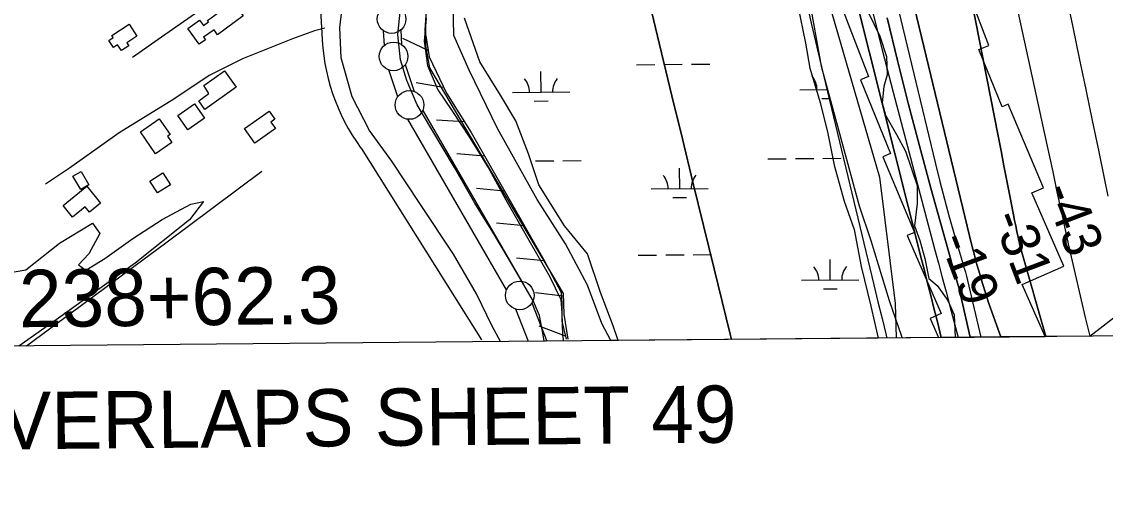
# Model space of a CAD drawing. Extents: x 3598634 to 3636690, y 517270 to 542944.
# Drawn here: x 3631225 to 3633117, y 522677 to 523508 of the extents above; entities that cross this region are included whole.
import ezdxf

# ---------------------------------------------------------------- set-up
doc = ezdxf.new("R2010")
doc.units = 0
for name, color, linetype in [('V-ANNO-TEXT', 7, 'Continuous'), ('V-BLDG-OTLN', 7, 'Continuous'), ('V-FLOD-BASE', 7, 'Continuous'), ('V-GRID-FRAM', 7, 'Continuous'), ('V-LEVE-TOET', 7, 'Continuous'), ('V-RIVR-EDGE', 7, 'Continuous'), ('V-RIVR-RANG', 7, 'Continuous'), ('V-ROAD-CNTR', 7, 'Continuous'), ('V-RRAP-FSHR', 7, 'Continuous'), ('V-RRAP-RVMT', 7, 'Continuous'), ('V-SITE-VEGE', 7, 'Continuous'), ('V-SURV-IDEN', 7, 'Continuous'), ('V-SURV-LINE', 7, 'Continuous'), ('V-TOPO-DPTH', 7, 'Continuous'), ('V-TOPO-MAJR', 7, 'Continuous'), ('V-TOPO-MINR', 7, 'Continuous'), ('V-TOPO-SHOR', 7, 'Continuous'), ('V-TOPO-WATR', 7, 'Continuous'), ('V-WETL-SWMP', 7, 'Continuous')]:
    doc.layers.add(name, color=color, linetype=linetype)

msp = doc.modelspace()

# ---------------------------------------------------------------- linework, layer by layer
at = {"layer": 'V-BLDG-OTLN'}
for points in [[(3631593.7, 523542.3), (3631611.6, 523517.5), (3631566.6, 523484.8), (3631560.4, 523493.4), (3631542.3, 523480.3), (3631545.3, 523476.1), (3631534.5, 523468.3), (3631514.6, 523495.7), (3631534.8, 523510.4), (3631541.8, 523500.9), (3631550.6, 523507.3), (3631548.9, 523509.7)], [(3631382.1, 523483.5), (3631412.1, 523503.1), (3631425.9, 523482), (3631408.3, 523470.5), (3631411.5, 523465.5), (3631398.6, 523457), (3631391.9, 523467.3), (3631384.6, 523462.5), (3631376.5, 523474.9), (3631384.4, 523480)], [(3631578.6, 523421.6), (3631599, 523393.2), (3631544.6, 523354.2), (3631533.7, 523369.2), (3631551.6, 523382.2), (3631542.5, 523395.9)], [(3631526.4, 523364.1), (3631544, 523338.9), (3631514.8, 523318.5), (3631497.1, 523343.7)], [(3631613.8, 523320.8), (3631656.6, 523351.3), (3631666.6, 523337.3), (3631659.5, 523332.3), (3631667.7, 523320.9), (3631631.9, 523295.4)], [(3631464.9, 523337.7), (3631483.8, 523310.5), (3631479.4, 523307.5), (3631486.9, 523296.6), (3631458.5, 523277), (3631432.2, 523315.1)], [(3631328.2, 523246.1), (3631341.9, 523222.9), (3631327.7, 523214.5), (3631314, 523237.7)], [(3631448.4, 523229), (3631470.8, 523243.5), (3631484.2, 523222.8), (3631461.8, 523208.4)], [(3631338.3, 523220.1), (3631362.2, 523190.5), (3631343, 523175), (3631335.6, 523184.2), (3631313.3, 523166.2), (3631296.8, 523186.6)]]:
    msp.add_lwpolyline(points, close=True, dxfattribs=at)
at = {"layer": 'V-FLOD-BASE'}
msp.add_lwpolyline([(3632137.2, 522949.6), (3632135, 522960.6), (3632128.9, 522994.4), (3632118.1, 523019.1), (3632077.9, 523088.3), (3632047.3, 523139.8), (3632016, 523190.7), (3631980.2, 523252.7), (3631940.7, 523319.2), (3631915.1, 523362.3), (3631897.4, 523404.6), (3631886.1, 523441.1), (3631881.3, 523485.2), (3631885.6, 523524.1)], dxfattribs=at)
at = {"layer": 'V-GRID-FRAM'}
msp.add_lwpolyline([(3602690.3, 540859.2), (3634347.4, 541153.9), (3634524.6, 522971.8), (3602851.6, 522676.9), (3602690.3, 540859.2)], dxfattribs=at)
at = {"layer": 'V-LEVE-TOET'}
for points in [[(3632061, 522948.9), (3632046.3, 522975.7), (3632019, 523032.4), (3631978.8, 523101.6), (3631921.2, 523188.4), (3631870.7, 523264.1), (3631831.7, 523317.7), (3631801.7, 523376.4), (3631782.3, 523444.7), (3631780.2, 523497.3), (3631787.9, 523559.5), (3631790.4, 523608.7), (3631777.8, 523656.2), (3631749.9, 523713.6), (3631730.1, 523754), (3631700.2, 523810.7), (3631672.9, 523873.9), (3631643.1, 523946.2), (3631611.4, 524023.7), (3631561.9, 524133.1), (3631527.7, 524214.6)], [(3631930.9, 523513.3), (3631927.2, 523473.8), (3631933.3, 523430.9), (3631951.1, 523388.6)], [(3631951.1, 523388.6), (3631976, 523352.6), (3632007.3, 523305), (3632041.2, 523250.2), (3632069.9, 523196.7), (3632108.1, 523130.2), (3632146.4, 523063), (3632166.1, 523022.6), (3632167.8, 522999.2), (3632168.8, 522959.6), (3632170.5, 522949.9)]]:
    msp.add_lwpolyline(points, dxfattribs=at)
at = {"layer": 'V-RIVR-EDGE'}
msp.add_lwpolyline([(3632702, 523525.2), (3632722.9, 523482.5), (3632734.8, 523446.5), (3632735.9, 523414.7), (3632729.9, 523394.3), (3632727.4, 523366), (3632732.8, 523344.4), (3632752.5, 523310.8), (3632768, 523281.3), (3632788.3, 523221.2), (3632788.2, 523190), (3632783.9, 523151), (3632792.8, 523125.2), (3632801.8, 523093.9), (3632808.9, 523059.1), (3632823.3, 523047), (3632841.8, 523020.6), (3632853.2, 522995.9), (3632854.5, 522956.2)], dxfattribs=at)
at = {"layer": 'V-ROAD-CNTR'}
for points in [[(3631727.3, 523672), (3631697.2, 523645), (3631651.4, 523607.2), (3631606.4, 523573.3), (3631539.8, 523529.8), (3631468.6, 523480.5), (3631418.3, 523445.3)], [(3631742.9, 523584.6), (3631748.9, 523488.3)], [(3631754.2, 523496), (3631736, 523491.7), (3631697.6, 523477.8), (3631610.3, 523442.9), (3631551.7, 523413.7), (3631490.3, 523372.1), (3631395, 523313.3), (3631308.1, 523251.9), (3631266.3, 523223.8)], [(3631817.1, 523286.9), (3632027.3, 522951.8)]]:
    msp.add_lwpolyline(points, dxfattribs=at)
msp.add_arc((3632102.2, 523495.8), 353.5, 181.2084, 216.2179, dxfattribs=at)
at = {"layer": 'V-RRAP-FSHR'}
for p, q in [((3631934.3, 523457), (3631890.3, 523478.1)), ((3631961.4, 523392.8), (3631913.3, 523400.9)), ((3631997.5, 523332.9), (3631948.7, 523335.4)), ((3632032.9, 523272.6), (3631984.3, 523277)), ((3632067.7, 523211.8), (3632019, 523216.3)), ((3632102.4, 523151), (3632053.8, 523155.5)), ((3632137.1, 523090.2), (3632088.5, 523094.7)), ((3632170.1, 523028.5), (3632121.6, 523034.3)), ((3632174.1, 522958.5), (3632128.5, 522976))]:
    msp.add_line(p, q, dxfattribs=at)
for points in [[(3631542.4, 524490.9), (3631571.1, 524445.8), (3631794.5, 523951.9), (3631917.5, 523673.1), (3631929.3, 523649.6), (3631933.5, 523594.2), (3631932, 523546.3), (3631928.4, 523492.8), (3631936.1, 523445.9), (3631966.2, 523382.7), (3632009.2, 523314.1), (3632136.1, 523091.9), (3632166.9, 523034.4), (3632167.6, 523016), (3632167.6, 522984.4), (3632175.4, 522953.2)], [(3631677.8, 524218.3), (3631918.1, 523675.5), (3631929, 523654.5), (3631936.7, 523627.8), (3631937.1, 523600.9), (3631931.8, 523554.6), (3631930, 523502.9), (3631929.7, 523465.6), (3631936.6, 523427.1), (3632170, 523032.6), (3632171.2, 522997), (3632178.4, 522953.2)], [(3632388.1, 524180.4), (3632595.7, 523673.3), (3632722.6, 523236.2), (3632750, 523015.6), (3632751.8, 522955.3)], [(3631930.1, 523482.7), (3631936.1, 523445.9), (3631966.2, 523382.7), (3632009.2, 523314.1), (3632136.1, 523091.9), (3632166.9, 523034.4), (3632167.6, 523016), (3632167.6, 522984.4), (3632175.4, 522953.2)]]:
    msp.add_lwpolyline(points, dxfattribs=at)
at = {"layer": 'V-RRAP-RVMT'}
for p, q in [((3632913.5, 523465.7), (3632856.6, 523614.4)), ((3632655, 523537.2), (3632703.1, 523411.8)), ((3632896, 523459), (3632913.5, 523465.7)), ((3632936.7, 523359), (3632896, 523459)), ((3632703.1, 523411.8), (3632689.2, 523406)), ((3632689.2, 523406), (3632741.7, 523277.2)), ((3632947.3, 523363.5), (3632936.7, 523359)), ((3633008.8, 523217.2), (3632947.3, 523363.5)), ((3632741.7, 523277.2), (3632728.4, 523271.6)), ((3632728.4, 523271.6), (3632783.9, 523139.7)), ((3632988.4, 523208.6), (3633008.8, 523217.2)), ((3633044.6, 523080.9), (3632988.4, 523208.6)), ((3632783.9, 523139.7), (3632770.6, 523133.9)), ((3632770.6, 523133.9), (3632830.4, 522998.1)), ((3632971.9, 523048.8), (3633044.6, 523080.9)), ((3633012, 522957.7), (3632971.9, 523048.8)), ((3632830.4, 522998.1), (3632810.9, 522989.3)), ((3632810.9, 522989.3), (3632825.6, 522956)), ((3632825.6, 522956), (3633012, 522957.7))]:
    msp.add_line(p, q, dxfattribs=at)
at = {"layer": 'V-SITE-VEGE'}
for p, q in [((3631979.5, 523483.3), (3631978.1, 523540.4)), ((3632580.1, 523535.3), (3632593.1, 523470.3)), ((3632006.2, 523422.7), (3631979.5, 523483.3)), ((3632593.1, 523470.3), (3632601.1, 523426.1)), ((3632055.2, 523321.1), (3632006.2, 523422.7)), ((3632601.1, 523426.1), (3632618.7, 523366.2)), ((3632618.7, 523366.2), (3632632.4, 523312.2)), ((3632124.7, 523197.1), (3632055.2, 523321.1)), ((3632632.4, 523312.2), (3632643.6, 523257)), ((3632643.6, 523257), (3632661.1, 523193.9)), ((3632174.5, 523119.5), (3632124.7, 523197.1)), ((3631469.7, 523162.2), (3631519.7, 523188.6)), ((3631541.8, 523193.3), (3631517.8, 523161.7)), ((3631519.7, 523188.6), (3631541.8, 523193.3)), ((3632661.1, 523193.9), (3632678.2, 523144.4)), ((3631418.8, 523129.2), (3631469.7, 523162.2)), ((3631517.8, 523161.7), (3631422.5, 523086)), ((3631290.7, 523120.7), (3631348.1, 523156)), ((3631361, 523137.9), (3631341.9, 523102.3)), ((3631348.1, 523156), (3631361, 523137.9)), ((3632678.2, 523144.4), (3632690.5, 523080.1)), ((3631231.5, 523074), (3631290.7, 523120.7)), ((3631369.5, 523093.8), (3631418.8, 523129.2)), ((3632212.7, 523047.7), (3632174.5, 523119.5)), ((3631341.9, 523102.3), (3631323.8, 523082.9)), ((3631422.5, 523086), (3631284.5, 522987)), ((3631323.8, 523082.9), (3631336.7, 523073.8)), ((3631336.7, 523073.8), (3631369.5, 523093.8)), ((3631198, 523068.6), (3631231.5, 523074)), ((3632690.5, 523080.1), (3632707.4, 523010.5)), ((3632237.4, 522980.7), (3632212.7, 523047.7)), ((3632707.4, 523010.5), (3632720.1, 522955)), ((3631284.5, 522987), (3631219.8, 522941)), ((3632253.6, 522950.6), (3632237.4, 522980.7)), ((3632720.1, 522955), (3632253.6, 522950.6))]:
    msp.add_line(p, q, dxfattribs=at)
at = {"layer": 'V-SURV-LINE'}
for points in [[(3631857.9, 523466.1), (3631856.6, 523491.5)], [(3631886.6, 523493), (3631887.9, 523467.6)], [(3631881.3, 523376.4), (3631865.9, 523423.2)], [(3631894.4, 523432.5), (3631909.8, 523385.8)], [(3631924.8, 523352.4), (3632097.4, 523054.3)], [(3632071.4, 523039.3), (3631898.8, 523337.3)], [(3632109.6, 522949.3), (3632087.7, 523005.5)], [(3632115.6, 523016.4), (3632141.7, 522949.6)]]:
    msp.add_lwpolyline(points, dxfattribs=at)
for centre in [(3631870.6, 523512.2), (3631873.9, 523446.9), (3631901.8, 523362.1), (3632094.4, 523029.5)]:
    msp.add_circle(centre, 25, dxfattribs=at)
at = {"layer": 'V-TOPO-DPTH'}
msp.add_line((3633089.6, 522958.4), (3634514, 524057.6), dxfattribs=at)
for points in [[(3632883.4, 523896.5), (3633002.8, 523348.8), (3633010.3, 523314.2), (3633017.8, 523279.7), (3633025.2, 523245.1), (3633032.5, 523210.6), (3633042.5, 523163.2), (3633044.8, 523152.3), (3633047.2, 523141.4), (3633049.6, 523130.6), (3633052.1, 523119.7), (3633081.9, 522990.8), (3633089.6, 522958.4)], [(3632883.4, 523896.5), (3633002.8, 523348.8), (3633010.3, 523314.2), (3633017.8, 523279.7), (3633025.2, 523245.1), (3633032.5, 523210.6), (3633042.5, 523163.2), (3633044.8, 523152.3), (3633047.2, 523141.4), (3633049.6, 523130.6), (3633052.1, 523119.7), (3633081.9, 522990.8), (3633089.6, 522958.4)], [(3632744.3, 523696.2), (3632884.1, 523116.9), (3632888.3, 523100.1), (3632892.7, 523083.4), (3632897.5, 523066.8), (3632902.5, 523050.2), (3632907.7, 523033.8), (3632913.1, 523017.3), (3632918.6, 523001), (3632924.3, 522984.7), (3632934.2, 522957), (3632881, 522956.5)], [(3632934.2, 522957), (3632924.3, 522984.7), (3632918.6, 523001), (3632913.1, 523017.3), (3632907.7, 523033.8), (3632902.5, 523050.2), (3632897.5, 523066.8), (3632892.7, 523083.4), (3632888.3, 523100.1), (3632884.1, 523116.9), (3632744.3, 523696.2)], [(3632830.4, 522956), (3632464.1, 522952.6), (3632461.8, 522961.7), (3632433.6, 523076), (3632415.1, 523151.6), (3632396.6, 523227.1), (3632378.3, 523302.7), (3632360, 523378.3), (3632291.8, 523661.9)], [(3632881, 522956.5), (3632830.4, 522956), (3632823.6, 522983.7), (3632817.6, 523007.5), (3632812.1, 523029.3), (3632806.6, 523051.1), (3632801.1, 523072.9), (3632795.6, 523094.7), (3632659.4, 523636.8)], [(3632659.4, 523636.8), (3632795.6, 523094.7), (3632801.1, 523072.9), (3632806.6, 523051.1), (3632812.1, 523029.3), (3632817.6, 523007.5), (3632823.6, 522983.7), (3632830.4, 522956)], [(3632863.8, 523643.4), (3632929.7, 523308.2), (3632934.8, 523282), (3632939.9, 523255.8), (3632945, 523229.5), (3632950.1, 523203.3), (3632956.4, 523170.4), (3632958.4, 523160.6), (3632960.4, 523150.9), (3632962.5, 523141.2), (3632964.6, 523131.5), (3632967.8, 523117.5), (3632968.5, 523114.8), (3632969.2, 523112.1), (3632969.9, 523109.5), (3632970.6, 523106.8), (3633012.8, 522957.7), (3632934.2, 522957)], [(3633089.6, 522958.4), (3633012.8, 522957.7), (3632970.6, 523106.8), (3632969.9, 523109.5), (3632969.2, 523112.1), (3632968.5, 523114.8), (3632967.8, 523117.5), (3632964.6, 523131.5), (3632962.5, 523141.2), (3632960.4, 523150.9), (3632958.4, 523160.6), (3632956.4, 523170.4), (3632950.1, 523203.3), (3632945, 523229.5), (3632939.9, 523255.8), (3632934.8, 523282), (3632929.7, 523308.2), (3632863.8, 523643.4)], [(3632881, 522956.5), (3632861.5, 523040.9), (3632857.6, 523054.8), (3632853.6, 523068.8), (3632849.7, 523082.7), (3632845.8, 523096.6), (3632812.5, 523216.8), (3632792.4, 523291), (3632772.8, 523365.3), (3632754.2, 523439.8), (3632736.1, 523514.5)], [(3632736.1, 523514.5), (3632754.2, 523439.8), (3632772.8, 523365.3), (3632792.4, 523291), (3632812.5, 523216.8), (3632845.8, 523096.6), (3632849.7, 523082.7), (3632853.6, 523068.8), (3632857.6, 523054.8), (3632861.5, 523040.9), (3632881, 522956.5)]]:
    msp.add_lwpolyline(points, dxfattribs=at)
at = {"layer": 'V-TOPO-MAJR'}
msp.add_lwpolyline([(3632608.9, 525486.6), (3632801.3, 524642.2), (3632806, 524621.9), (3632810.7, 524601.7), (3632815.4, 524581.5), (3632820.2, 524561.3), (3632930.3, 524097.4), (3632937.1, 524068.8), (3632943.8, 524040.2), (3632950.4, 524011.6), (3632957, 523983), (3632963.5, 523954.3), (3632969.8, 523925.6), (3632976, 523896.9), (3632982.2, 523868.2), (3633060, 523498), (3633071.4, 523443.6), (3633082.8, 523389.3), (3633094.1, 523334.9), (3633105.4, 523280.5), (3633114.9, 523234.5), (3633121.4, 523203.1)], dxfattribs=at)
at = {"layer": 'V-TOPO-MINR'}
for points in [[(3632883.4, 523896.5), (3633002.8, 523348.8), (3633010.3, 523314.2), (3633017.8, 523279.7), (3633025.2, 523245.1), (3633032.5, 523210.6), (3633042.5, 523163.2), (3633044.8, 523152.3), (3633047.2, 523141.4), (3633049.6, 523130.6), (3633052.1, 523119.7), (3633081.9, 522990.8), (3633089.6, 522958.4)], [(3632683.7, 523827.8), (3632820.5, 523259.3), (3632828.1, 523228.4), (3632836.1, 523197.6), (3632844.5, 523166.9), (3632853.2, 523136.3), (3632868, 523085.2), (3632869.5, 523080.2), (3632871, 523075.3), (3632872.5, 523070.3), (3632874, 523065.3), (3632899.4, 522956.7)], [(3632744.3, 523696.2), (3632884.1, 523116.9), (3632888.3, 523100.1), (3632892.7, 523083.4), (3632897.5, 523066.8), (3632902.5, 523050.2), (3632907.7, 523033.8), (3632913.1, 523017.3), (3632918.6, 523001), (3632924.3, 522984.7), (3632934.2, 522957)], [(3632291.8, 523661.9), (3632360, 523378.3), (3632378.3, 523302.7), (3632396.6, 523227.1), (3632415.1, 523151.6), (3632433.6, 523076), (3632461.8, 522961.7), (3632464.1, 522952.6)], [(3632863.8, 523643.4), (3632929.7, 523308.2), (3632934.8, 523282), (3632939.9, 523255.8), (3632945, 523229.5), (3632950.1, 523203.3), (3632956.4, 523170.4), (3632958.4, 523160.6), (3632960.4, 523150.9), (3632962.5, 523141.2), (3632964.6, 523131.5), (3632967.8, 523117.5), (3632968.5, 523114.8), (3632969.2, 523112.1), (3632969.9, 523109.5), (3632970.6, 523106.8), (3633012.8, 522957.7)], [(3632590.2, 523562.2), (3632603.8, 523502.6), (3632617.8, 523443.1), (3632705.5, 523077.1), (3632712.6, 523047.8), (3632719.8, 523018.5), (3632727, 522989.2), (3632734.3, 522960), (3632735.6, 522955.1)], [(3632708.7, 523532.3), (3632727.4, 523458.2), (3632746.6, 523384.2), (3632818.8, 523110.8), (3632825.4, 523085.8), (3632832.1, 523060.7), (3632838.8, 523035.6), (3632845.5, 523010.5), (3632860.1, 522956.3)], [(3632736.1, 523514.5), (3632754.2, 523439.8), (3632772.8, 523365.3), (3632792.4, 523291), (3632812.5, 523216.8), (3632845.8, 523096.6), (3632849.7, 523082.7), (3632853.6, 523068.8), (3632857.6, 523054.8), (3632861.5, 523040.9), (3632881, 522956.5)]]:
    msp.add_lwpolyline(points, dxfattribs=at)
at = {"layer": 'V-TOPO-SHOR'}
msp.add_lwpolyline([(3631643.7, 523246.1), (3631476.2, 523120.5), (3631233, 522941.1)], dxfattribs=at)
at = {"layer": 'V-TOPO-WATR'}
msp.add_lwpolyline([(3632659.4, 523636.8), (3632795.6, 523094.7), (3632801.1, 523072.9), (3632806.6, 523051.1), (3632812.1, 523029.3), (3632817.6, 523007.5), (3632823.6, 522983.7), (3632830.4, 522956)], dxfattribs=at)
at = {"layer": 'V-WETL-SWMP'}
for p, q in [((3632577.7, 523666.8), (3632620.8, 523429.9)), ((3632024.8, 523437.6), (3631997.9, 523513.7)), ((3632060.6, 523379.4), (3632024.8, 523437.6)), ((3632298.2, 523432.4), (3632330.2, 523432.7)), ((3632346.2, 523432.9), (3632378.2, 523433.2)), ((3632394.2, 523433.3), (3632426.2, 523433.6)), ((3632620.8, 523429.9), (3632687.2, 523185.9)), ((3632131.6, 523384.4), (3632131.2, 523420.4)), ((3632081.6, 523384), (3632181.6, 523384.9)), ((3632583.5, 523388.6), (3632631.9, 523389.1)), ((3632087.4, 523334.7), (3632060.6, 523379.4)), ((3632119.7, 523368.9), (3632143.7, 523369.1)), ((3632621.6, 523373.6), (3632636.1, 523373.7)), ((3632109.8, 523276.5), (3632087.4, 523334.7)), ((3632127.7, 523222.8), (3632109.8, 523276.5)), ((3632121.8, 523264.3), (3632153.8, 523264.6)), ((3632169.8, 523264.7), (3632201.8, 523265)), ((3632373.6, 523215.9), (3632373.3, 523251.9)), ((3632527.7, 523268), (3632559.7, 523268.3)), ((3632575.7, 523268.5), (3632607.7, 523268.8)), ((3632623.7, 523268.9), (3632655.7, 523269.2)), ((3632172.5, 523151.2), (3632127.7, 523222.8)), ((3632323.6, 523215.4), (3632423.6, 523216.3)), ((3632361.8, 523200.3), (3632385.8, 523200.5)), ((3632687.2, 523185.9), (3632707.3, 523125.2)), ((3632212.8, 523102), (3632172.5, 523151.2)), ((3632707.3, 523125.2), (3632739.3, 523020.4)), ((3632235.1, 523034.8), (3632212.8, 523102)), ((3632349.3, 523100.2), (3632381.3, 523100.5)), ((3632397.3, 523100.6), (3632429.3, 523100.9)), ((3632301.3, 523099.7), (3632333.3, 523100)), ((3632636.6, 523056.4), (3632636.2, 523092.4)), ((3632586.6, 523056), (3632686.5, 523056.9)), ((3632257.5, 522976.7), (3632235.1, 523034.8)), ((3632624.7, 523040.9), (3632648.7, 523041.1)), ((3632739.3, 523020.4), (3632760.7, 522958.3)), ((3632266.1, 522950.8), (3632257.5, 522976.7)), ((3632761.7, 522955.4), (3632266.1, 522950.8)), ((3632760.7, 522958.3), (3632761.7, 522955.4))]:
    msp.add_line(p, q, dxfattribs=at)
for centre, start, end in [((3632076.3, 523384.4), 359.7615, 41.3052), ((3632186.8, 523385.4), 139.7615, 181.3052), ((3632578.2, 523389.1), 359.7615, 41.3052), ((3632318.4, 523215.8), 359.7615, 41.3052), ((3632428.9, 523216.8), 139.7615, 181.3052), ((3632581.3, 523056.4), 359.7615, 41.3052), ((3632691.8, 523057.4), 139.7615, 181.3052)]:
    msp.add_arc(centre, 35.2, start, end, dxfattribs=at)

# ---------------------------------------------------------------- texts
at = {"layer": 'V-ANNO-TEXT'}
msp.add_text('OVERLAPS SHEET 49', height=100, rotation=0.5333, dxfattribs=at).set_placement((3631083.5, 522759.6))
at = {"layer": 'V-RIVR-RANG'}
for s, rotation, p in [('-43', 290.7229, (3633007.7, 523213.6)), ('-31', 290.7229, (3632918.9, 523165.9)), ('-19', 290.4383, (3632826.8, 523127.5))]:
    msp.add_text(s, height=67, rotation=rotation, dxfattribs=at).set_placement(p)
at = {"layer": 'V-SURV-IDEN'}
msp.add_text('238+62.3', height=100, rotation=0.6541, dxfattribs=at).set_placement((3631220.4, 522973.9))

doc.saveas('drawing.dxf')
